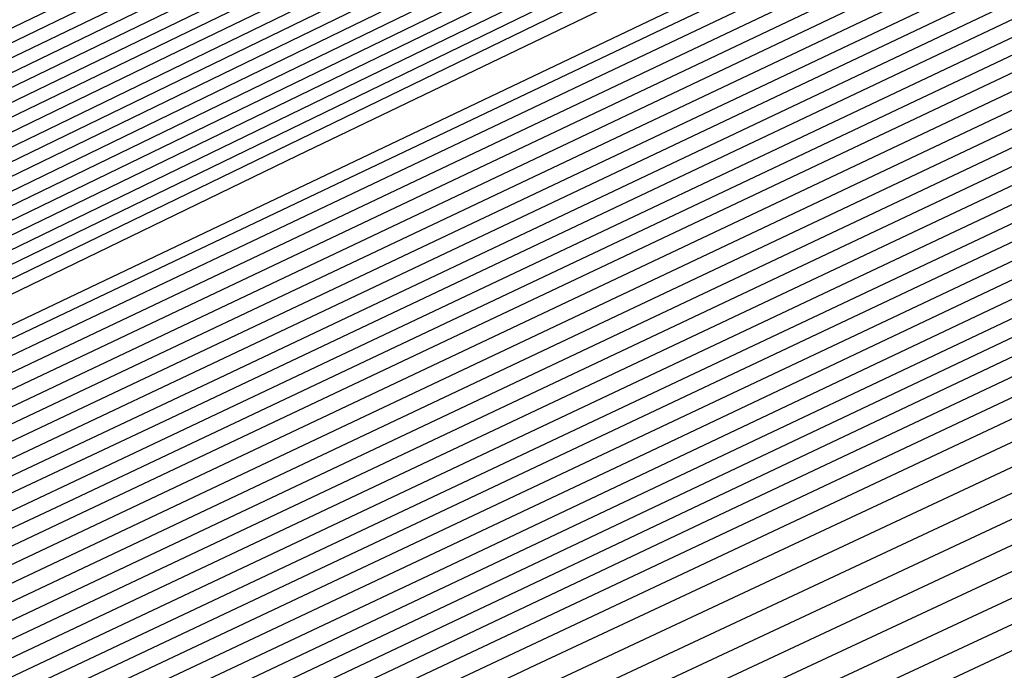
# Model space of a CAD drawing. Extents: x 3249832 to 3255657, y 13789405 to 13793316.
# Tile 377 of 656: x 3254717.086 to 3254718.228, y 13790587.377 to 13790588.132. Entities that reach past the tile are written whole.
import ezdxf

# ---------------------------------------------------------------- set-up
doc = ezdxf.new("R2010")
doc.units = 0
doc.header["$LTSCALE"] = 100
doc.header["$MEASUREMENT"] = 0
for name, color, linetype in [('GRATIO_CON', 10, 'CONTINUOUS'), ('GRATIO_ICON', 7, 'CONTINUOUS'), ('TARGETS_EAST', 7, 'CONTINUOUS')]:
    doc.layers.add(name, color=color, linetype=linetype)

# ---------------------------------------------------------------- blocks, each defined once
blk = doc.blocks.new('Gratio_032316_contours')
at = {"layer": 'GRATIO_CON', "color": 5, "linetype": 'Continuous', "flags": 128}
for points in [[(3254647.5106, 13790553.2224), (3254657.0534, 13790558.0863), (3254668.3003, 13790563.7598), (3254677.8665, 13790568.5857), (3254683.3978, 13790571.4112), (3254686.6626, 13790573.101), (3254690.46, 13790575.0244), (3254696.7522, 13790578.1426), (3254704.1549, 13790581.7852), (3254710.4471, 13790584.8739), (3254713.963, 13790586.6006), (3254715.2582, 13790587.2389), (3254715.4431, 13790587.3328), (3254715.4435, 13790587.3354), (3254715.4445, 13790587.3367), (3254715.4462, 13790587.3361), (3254715.7971, 13790587.5028), (3254718.2389, 13790588.6852), (3254724.8615, 13790591.9019), (3254736.7103, 13790597.6595), (3254750.6516, 13790604.4179), (3254762.5071, 13790610.1251), (3254769.2501, 13790613.2977), (3254772.4608, 13790614.7267)], [(3254691.7695, 13790575.6077), (3254694.96, 13790577.2233), (3254700.1205, 13790579.7806), (3254706.1918, 13790582.7681), (3254711.3523, 13790585.3012), (3254714.2359, 13790586.7174), (3254715.2981, 13790587.241), (3254715.4499, 13790587.3183), (3254715.4504, 13790587.3208), (3254715.4515, 13790587.3223), (3254715.4532, 13790587.3219), (3254715.7857, 13790587.4799), (3254718.0989, 13790588.6002), (3254724.3728, 13790591.6475), (3254735.5976, 13790597.1019), (3254748.8048, 13790603.5044), (3254760.036, 13790608.911), (3254766.439, 13790611.9238), (3254769.587, 13790613.3281), (3254772.1591, 13790614.4553)], [(3254687.2858, 13790573.2417), (3254693.7202, 13790576.4989), (3254696.8763, 13790578.1144), (3254699.46, 13790579.4221), (3254703.4888, 13790581.4187), (3254708.2287, 13790583.751), (3254712.2575, 13790585.7286), (3254714.5087, 13790586.8342), (3254715.338, 13790587.2431), (3254715.4567, 13790587.3037), (3254715.4573, 13790587.3062), (3254715.4584, 13790587.3078), (3254715.4602, 13790587.3077), (3254715.7742, 13790587.4571), (3254717.9589, 13790588.5151), (3254723.884, 13790591.393), (3254734.4849, 13790596.5443), (3254746.9579, 13790602.5908), (3254757.5648, 13790607.6969), (3254763.628, 13790610.5499), (3254766.7132, 13790611.9296), (3254769.4468, 13790613.139), (3254773.8018, 13790615.1582)], [(3254691.9954, 13790575.5697), (3254698.8813, 13790579.0427), (3254701.9832, 13790580.621), (3254703.96, 13790581.621), (3254706.8571, 13790583.0567), (3254710.2655, 13790584.7338), (3254713.1627, 13790586.1559), (3254714.7816, 13790586.951), (3254715.378, 13790587.2452), (3254715.4634, 13790587.2891), (3254715.4641, 13790587.2915), (3254715.4654, 13790587.2933), (3254715.4671, 13790587.2935), (3254715.7628, 13790587.4342), (3254717.8189, 13790588.43), (3254723.3953, 13790591.1386), (3254733.3722, 13790595.9866), (3254745.1111, 13790601.6773), (3254755.0937, 13790606.4829), (3254760.817, 13790609.176), (3254763.8393, 13790610.531), (3254766.7345, 13790611.8227), (3254771.4153, 13790614)], [(3254687.5111, 13790573.2582), (3254701.4147, 13790580.2257), (3254709.2037, 13790584.1304), (3254712.1969, 13790585.6344), (3254712.96, 13790586.0188), (3254713.5937, 13790586.3332), (3254714.3394, 13790586.7008), (3254714.9737, 13790587.0132), (3254715.3288, 13790587.1891), (3254715.4606, 13790587.2552), (3254715.4811, 13790587.2651), (3254715.7399, 13790587.3885), (3254717.5388, 13790588.2599), (3254722.4177, 13790590.6297), (3254731.1468, 13790594.8713), (3254741.4174, 13790599.8502), (3254750.1514, 13790604.0547), (3254755.1949, 13790606.4282), (3254758.0917, 13790607.7338), (3254761.31, 13790609.19), (3254766.6422, 13790611.6836), (3254773.1773, 13790614.7751)], [(3254650.9017, 13790554.6653), (3254658.8371, 13790558.7771), (3254673.0892, 13790565.9887), (3254689.8746, 13790574.4203), (3254704.1484, 13790581.5711), (3254712.1263, 13790585.5666), (3254715.0665, 13790587.04), (3254715.4881, 13790587.251), (3254715.7284, 13790587.3657), (3254717.3988, 13790588.1749), (3254721.929, 13790590.3752), (3254730.0341, 13790594.3137), (3254739.5705, 13790598.9367), (3254747.6802, 13790602.8407), (3254752.3838, 13790605.0543), (3254755.2179, 13790606.3353), (3254758.5977, 13790607.8737), (3254764.2556, 13790610.5253), (3254771.1907, 13790613.8082)], [(3254652.1037, 13790555.2502), (3254659.8925, 13790559.2859), (3254673.8812, 13790566.3638), (3254690.3563, 13790574.639), (3254704.3657, 13790581.6567), (3254712.195, 13790585.5772), (3254715.0794, 13790587.0229), (3254715.4916, 13790587.2315), (3254715.4923, 13790587.2341), (3254715.4936, 13790587.2363), (3254715.4952, 13790587.2371), (3254715.717, 13790587.343), (3254717.2588, 13790588.0898), (3254721.4402, 13790590.1208), (3254728.9214, 13790593.7561), (3254737.7237, 13790598.0232), (3254745.2091, 13790601.6266), (3254749.5728, 13790603.6804), (3254752.344, 13790604.9367), (3254755.8855, 13790606.5574), (3254761.8691, 13790609.3671), (3254769.2041, 13790612.8413), (3254776.1088, 13790616.118)], [(3254650.5295, 13790554.2765), (3254653.3056, 13790555.8352), (3254660.9478, 13790559.7949), (3254674.6731, 13790566.7396), (3254690.838, 13790574.8591), (3254704.5835, 13790581.7451), (3254712.2651, 13790585.5926), (3254715.0949, 13790587.012), (3254715.4992, 13790587.2173), (3254715.4997, 13790587.2202), (3254715.5008, 13790587.2224), (3254715.5022, 13790587.2231), (3254715.7056, 13790587.3202), (3254717.1188, 13790588.0047), (3254720.9515, 13790589.8664), (3254727.8087, 13790593.1984), (3254735.8769, 13790597.1097), (3254742.7379, 13790600.4126), (3254746.7617, 13790602.3065), (3254749.4702, 13790603.5381), (3254753.1732, 13790605.2411), (3254759.4825, 13790608.2089), (3254767.2174, 13790611.8744), (3254774.4989, 13790615.3301)], [(3254653.0399, 13790555.5064), (3254655.7096, 13790557.0052), (3254663.0585, 13790560.8129), (3254676.257, 13790567.4911), (3254691.8012, 13790575.2992), (3254705.0188, 13790581.9215), (3254712.405, 13790585.6223), (3254715.1255, 13790586.9884), (3254715.5137, 13790587.187), (3254715.5139, 13790587.1907), (3254715.5149, 13790587.1935), (3254715.5162, 13790587.1948), (3254715.6827, 13790587.2745), (3254716.8387, 13790587.8346), (3254719.9739, 13790589.3575), (3254725.5832, 13790592.0832), (3254732.1832, 13790595.2826), (3254737.7956, 13790597.9844), (3254741.1396, 13790599.5586), (3254743.7225, 13790600.741), (3254747.7487, 13790602.6085), (3254754.7095, 13790605.8925), (3254763.2441, 13790609.9406), (3254771.2789, 13790613.7544)], [(3254692.2829, 13790575.5193), (3254705.2366, 13790582.0098), (3254712.4751, 13790585.6374), (3254715.1409, 13790586.9771), (3254715.5211, 13790587.1724), (3254715.5211, 13790587.1764), (3254715.522, 13790587.1793), (3254715.5233, 13790587.1807), (3254715.6712, 13790587.2517), (3254716.6987, 13790587.7496), (3254719.4852, 13790589.103), (3254724.4705, 13790591.5255), (3254730.3363, 13790594.3691), (3254735.3245, 13790596.7704), (3254738.3286, 13790598.1847), (3254740.8487, 13790599.3424), (3254745.0364, 13790601.2922), (3254752.3229, 13790604.7343), (3254761.2575, 13790608.9736), (3254769.6689, 13790612.9665), (3254775.8378, 13790615.8811)], [(3254677.8408, 13790568.2426), (3254692.7645, 13790575.7394), (3254705.4543, 13790582.0981), (3254712.5451, 13790585.6526), (3254715.1564, 13790586.9658), (3254715.5285, 13790587.1578), (3254715.5284, 13790587.1621), (3254715.5291, 13790587.1652), (3254715.5303, 13790587.1667), (3254715.6598, 13790587.2289), (3254716.5587, 13790587.6645), (3254718.9964, 13790588.8486), (3254723.3578, 13790590.9679), (3254728.4895, 13790593.4556), (3254732.8533, 13790595.5563), (3254735.5176, 13790596.8108), (3254737.9749, 13790597.9438), (3254742.3242, 13790599.9759), (3254749.9364, 13790603.5761), (3254759.2708, 13790608.0067), (3254768.0589, 13790612.1786), (3254774.5039, 13790615.224)], [(3254678.6327, 13790568.6184), (3254693.2462, 13790575.9595), (3254705.672, 13790582.1864), (3254712.6152, 13790585.6677), (3254715.1718, 13790586.9544), (3254715.5359, 13790587.1432), (3254715.5356, 13790587.1479), (3254715.5363, 13790587.151), (3254715.5373, 13790587.1526), (3254715.6484, 13790587.2061), (3254716.4187, 13790587.5794), (3254718.5077, 13790588.5941), (3254722.2451, 13790590.4102), (3254726.6426, 13790592.542), (3254730.3822, 13790594.3422), (3254732.7065, 13790595.4369), (3254735.101, 13790596.5452), (3254739.6119, 13790598.6596), (3254747.5498, 13790602.4179), (3254757.2842, 13790607.0398), (3254766.4489, 13790611.3907), (3254773.17, 13790614.5669)], [(3254680.2165, 13790569.3699), (3254694.2095, 13790576.3997), (3254706.1075, 13790582.363), (3254712.7553, 13790585.698), (3254715.2027, 13790586.9318), (3254715.5507, 13790587.114), (3254715.5501, 13790587.1193), (3254715.5505, 13790587.1228), (3254715.5514, 13790587.1245), (3254715.6255, 13790587.1605), (3254716.1386, 13790587.4093), (3254717.5302, 13790588.0852), (3254720.0197, 13790589.295), (3254722.9489, 13790590.715), (3254725.4399, 13790591.9141), (3254727.0844, 13790592.6891), (3254729.3534, 13790593.7481), (3254734.1874, 13790596.027), (3254742.7767, 13790600.1014), (3254753.3109, 13790605.106), (3254763.2289, 13790609.8149), (3254770.5022, 13790613.2526), (3254775.2309, 13790615.445)], [(3254681.0084, 13790569.7457), (3254694.6911, 13790576.6198), (3254706.3252, 13790582.4514), (3254712.8253, 13790585.7131), (3254715.2181, 13790586.9205), (3254715.5581, 13790587.0994), (3254715.5573, 13790587.105), (3254715.5577, 13790587.1086), (3254715.5585, 13790587.1105), (3254715.614, 13790587.1377), (3254715.9986, 13790587.3243), (3254717.0414, 13790587.8308), (3254718.907, 13790588.7373), (3254721.1021, 13790589.8014), (3254722.9687, 13790590.7), (3254724.2734, 13790591.3152), (3254726.4795, 13790592.3495), (3254731.4751, 13790594.7106), (3254740.3902, 13790598.9432), (3254751.3242, 13790604.1391), (3254761.6189, 13790609.027), (3254769.1683, 13790612.5955), (3254774.0756, 13790614.8726)], [(3254681.8003, 13790570.1215), (3254695.1728, 13790576.8399), (3254706.5429, 13790582.5397), (3254712.8954, 13790585.7283), (3254715.2336, 13790586.9092), (3254715.5655, 13790587.0848), (3254715.5646, 13790587.0908), (3254715.5648, 13790587.0945), (3254715.5655, 13790587.0964), (3254715.6026, 13790587.1149), (3254715.8586, 13790587.2392), (3254716.5526, 13790587.5763), (3254717.7943, 13790588.1797), (3254719.2552, 13790588.8879), (3254720.4976, 13790589.486), (3254721.4623, 13790589.9413), (3254723.6057, 13790590.9509), (3254728.7628, 13790593.3943), (3254738.0036, 13790597.785), (3254749.3376, 13790603.1722), (3254760.0089, 13790608.2391), (3254767.8344, 13790611.9384), (3254772.9202, 13790614.3002)], [(3254682.5923, 13790570.4972), (3254695.6546, 13790577.0593), (3254706.7614, 13790582.6258), (3254712.967, 13790585.7384), (3254715.2513, 13790586.8898), (3254715.5753, 13790587.0598), (3254715.5732, 13790587.0655), (3254715.5718, 13790587.0702), (3254715.5712, 13790587.0742), (3254715.5713, 13790587.0777), (3254715.5719, 13790587.0805), (3254715.5725, 13790587.0824), (3254715.5912, 13790587.0921), (3254715.7186, 13790587.1542), (3254716.0639, 13790587.3219), (3254716.6816, 13790587.6221), (3254717.4084, 13790587.9744), (3254718.0264, 13790588.2719), (3254718.6513, 13790588.5674), (3254720.7319, 13790589.5523), (3254726.0506, 13790592.078), (3254735.6171, 13790596.6268), (3254747.3509, 13790602.2053)], [(3254684.1761, 13790571.2487), (3254696.618, 13790577.4994), (3254707.1969, 13790582.802), (3254713.1074, 13790585.7679), (3254715.2826, 13790586.8659), (3254715.5906, 13790587.0293), (3254715.5881, 13790587.0358), (3254715.5865, 13790587.0411), (3254715.5857, 13790587.0455), (3254715.5857, 13790587.0491), (3254715.5862, 13790587.0517), (3254715.5868, 13790587.0533), (3254715.8668, 13790587.1867), (3254717.823, 13790588.1171), (3254723.1317, 13790590.6428), (3254732.719, 13790595.2041), (3254744.5101, 13790600.8106), (3254755.6802, 13790606.114), (3254763.9812, 13790610.0377), (3254769.4727, 13790612.5918), (3254772.7913, 13790614.058)], [(3254684.968, 13790571.6245), (3254697.0997, 13790577.7194), (3254707.4147, 13790582.8902), (3254713.1775, 13790585.7827), (3254715.2982, 13790586.854), (3254715.5983, 13790587.014), (3254715.5956, 13790587.0209), (3254715.5938, 13790587.0266), (3254715.5929, 13790587.0311), (3254715.5928, 13790587.0347), (3254715.5933, 13790587.0371), (3254715.5941, 13790587.0382), (3254715.8655, 13790587.1668), (3254717.7598, 13790588.067), (3254722.9002, 13790590.5119), (3254732.1888, 13790594.9308), (3254743.6448, 13790600.3775), (3254754.5666, 13790605.5623), (3254762.7944, 13790609.4506), (3254768.3357, 13790612.0281), (3254771.74, 13790613.536)], [(3254685.7599, 13790572.0002), (3254697.5813, 13790577.9395), (3254707.6325, 13790582.9783), (3254713.2477, 13790585.7974), (3254715.3139, 13790586.8421), (3254715.6059, 13790586.9987), (3254715.6031, 13790587.0061), (3254715.6012, 13790587.0121), (3254715.6002, 13790587.0168), (3254715.6, 13790587.0202), (3254715.6005, 13790587.0224), (3254715.6014, 13790587.0231), (3254715.8641, 13790587.1469), (3254717.6967, 13790588.0169), (3254722.6687, 13790590.3811), (3254731.6586, 13790594.6574), (3254742.7795, 13790599.9444), (3254753.4529, 13790605.0106), (3254761.6075, 13790608.8634), (3254767.1987, 13790611.4645), (3254770.6888, 13790613.014), (3254772.5688, 13790613.737)], [(3254686.5518, 13790572.376), (3254698.063, 13790578.1595), (3254707.8503, 13790583.0665), (3254713.3179, 13790585.8122), (3254715.3295, 13790586.8301), (3254715.6136, 13790586.9834), (3254715.6106, 13790586.9912), (3254715.6085, 13790586.9975), (3254715.6074, 13790587.0024), (3254715.6072, 13790587.0058), (3254715.6076, 13790587.0078), (3254715.6086, 13790587.008), (3254715.8627, 13790587.127), (3254717.6335, 13790587.9669), (3254722.4373, 13790590.2503), (3254731.1285, 13790594.3841), (3254741.9141, 13790599.5112), (3254752.3392, 13790604.4589), (3254760.4207, 13790608.2763), (3254766.0618, 13790610.9008), (3254769.6376, 13790612.4919), (3254771.5699, 13790613.2422)], [(3254688.1357, 13790573.1275), (3254699.0263, 13790578.5996), (3254708.2858, 13790583.2427), (3254713.4583, 13790585.8417), (3254715.3608, 13790586.8063), (3254715.6289, 13790586.9528), (3254715.6255, 13790586.9616), (3254715.6232, 13790586.9685), (3254715.6219, 13790586.9736), (3254715.6215, 13790586.977), (3254715.6219, 13790586.9785), (3254715.6231, 13790586.9779), (3254715.86, 13790587.0872), (3254717.5072, 13790587.8667), (3254721.9744, 13790589.9887), (3254730.0682, 13790593.8374), (3254740.1834, 13790598.645), (3254750.1119, 13790603.3555)], [(3254688.9276, 13790573.5033), (3254699.508, 13790578.8196), (3254708.5036, 13790583.3309), (3254713.5284, 13790585.8564), (3254715.3764, 13790586.7943), (3254715.6366, 13790586.9375), (3254715.633, 13790586.9467), (3254715.6306, 13790586.954), (3254715.6292, 13790586.9593), (3254715.6287, 13790586.9626), (3254715.6291, 13790586.9638), (3254715.6304, 13790586.9628), (3254715.8586, 13790587.0673), (3254717.444, 13790587.8166), (3254721.7429, 13790589.8578), (3254729.538, 13790593.5641), (3254739.3181, 13790598.2119), (3254748.9983, 13790602.8038)], [(3254689.7195, 13790573.8791), (3254699.9897, 13790579.0397), (3254708.7214, 13790583.419), (3254713.5986, 13790585.8712), (3254715.392, 13790586.7824), (3254715.6442, 13790586.9223), (3254715.6405, 13790586.9319), (3254715.638, 13790586.9394), (3254715.6364, 13790586.9449), (3254715.6358, 13790586.9482), (3254715.6363, 13790586.9492), (3254715.6377, 13790586.9477), (3254715.8573, 13790587.0474), (3254717.3809, 13790587.7665), (3254721.5114, 13790589.727), (3254729.0078, 13790593.2907), (3254738.4527, 13790597.7787), (3254747.8846, 13790602.2521)], [(3254690.5114, 13790574.2548), (3254700.4713, 13790579.2597), (3254708.9392, 13790583.5072), (3254713.6688, 13790585.8859), (3254715.4077, 13790586.7705), (3254715.6519, 13790586.907), (3254715.648, 13790586.917), (3254715.6453, 13790586.9249), (3254715.6437, 13790586.9305), (3254715.643, 13790586.9338), (3254715.6434, 13790586.9345), (3254715.6449, 13790586.9327), (3254715.8559, 13790587.0275), (3254717.3177, 13790587.7164), (3254721.28, 13790589.5962), (3254728.4777, 13790593.0174), (3254737.5874, 13790597.3456), (3254746.7709, 13790601.7004)], [(3254692.0952, 13790575.0064), (3254701.4347, 13790579.6998), (3254709.3748, 13790583.6834), (3254713.8091, 13790585.9154), (3254715.439, 13790586.7467), (3254715.6673, 13790586.8766), (3254715.6632, 13790586.8877), (3254715.661, 13790586.8953), (3254715.6608, 13790586.8982), (3254715.8536, 13790586.9865), (3254717.1914, 13790587.6161), (3254720.817, 13790589.3346), (3254727.4174, 13790592.4707), (3254735.8567, 13790596.4794), (3254744.5436, 13790600.597), (3254752.1128, 13790604.1664)], [(3254685.2199, 13790571.5024), (3254692.8871, 13790575.3821), (3254701.9163, 13790579.9198), (3254709.5925, 13790583.7716), (3254713.8793, 13790585.9301), (3254715.4546, 13790586.7347), (3254715.6749, 13790586.8612), (3254715.6706, 13790586.8725), (3254715.6682, 13790586.8802), (3254715.6682, 13790586.8829), (3254715.8522, 13790586.9665), (3254717.1283, 13790587.566), (3254720.5856, 13790589.2037), (3254726.8872, 13790592.1973), (3254734.9913, 13790596.0463), (3254743.4299, 13790600.0453), (3254750.9259, 13790603.5792)], [(3254686.2753, 13790572.0114), (3254693.679, 13790575.7579), (3254702.398, 13790580.1398), (3254709.8103, 13790583.8597), (3254713.9495, 13790585.9449), (3254715.4703, 13790586.7228), (3254715.6826, 13790586.8457), (3254715.6781, 13790586.8572), (3254715.6757, 13790586.8649), (3254715.6756, 13790586.8673), (3254715.851, 13790586.9463), (3254717.0652, 13790587.5158), (3254720.3542, 13790589.0728), (3254726.3571, 13790591.924), (3254734.126, 13790595.6131), (3254742.3163, 13790599.4936), (3254749.7391, 13790602.9921)], [(3254687.3306, 13790572.5204), (3254694.471, 13790576.1337), (3254702.8797, 13790580.3599), (3254710.0281, 13790583.9478), (3254714.0197, 13790585.9596), (3254715.486, 13790586.7106), (3254715.6904, 13790586.8298), (3254715.6861, 13790586.841), (3254715.6838, 13790586.8481), (3254715.6839, 13790586.8501), (3254715.8505, 13790586.9246), (3254717.0026, 13790587.4646), (3254720.1229, 13790588.9415), (3254725.827, 13790591.6505), (3254733.2607, 13790595.18), (3254741.2026, 13790598.9419), (3254748.5522, 13790602.4049)], [(3254689.4412, 13790573.5385), (3254696.0548, 13790576.8852), (3254703.843, 13790580.8), (3254710.4637, 13790584.1241), (3254714.1601, 13790585.9891), (3254715.5173, 13790586.6864), (3254715.7061, 13790586.798), (3254715.7019, 13790586.8086), (3254715.7, 13790586.8146), (3254715.7004, 13790586.8156), (3254715.8494, 13790586.8813), (3254716.8773, 13790587.3622), (3254719.6605, 13790588.6789), (3254724.7668, 13790591.1035), (3254731.53, 13790594.3137), (3254738.9753, 13790597.8385), (3254746.1785, 13790601.2307)], [(3254690.4965, 13790574.0475), (3254696.8467, 13790577.2609), (3254704.3247, 13790581.02), (3254710.6814, 13790584.2123), (3254714.2303, 13790586.0038), (3254715.533, 13790586.6743), (3254715.714, 13790586.7821), (3254715.7099, 13790586.7923), (3254715.7081, 13790586.7978), (3254715.7087, 13790586.7983), (3254715.8489, 13790586.8596), (3254716.8147, 13790587.311), (3254719.4293, 13790588.5476), (3254724.2367, 13790590.83), (3254730.6646, 13790593.8806), (3254737.8616, 13790597.2868), (3254744.9917, 13790600.6435)], [(3254691.5518, 13790574.5565), (3254697.6386, 13790577.6367), (3254704.8063, 13790581.24), (3254710.8992, 13790584.3004), (3254714.3004, 13790586.0185), (3254715.5487, 13790586.6622), (3254715.7218, 13790586.7662), (3254715.7178, 13790586.7761), (3254715.7162, 13790586.781), (3254715.7169, 13790586.7811), (3254715.8483, 13790586.838), (3254716.752, 13790587.2598), (3254719.198, 13790588.4163), (3254723.7066, 13790590.5565), (3254729.7993, 13790593.4474), (3254736.7479, 13790596.7351), (3254743.8048, 13790600.0564), (3254750.1441, 13790603.0095)], [(3254692.6071, 13790575.0655), (3254698.4305, 13790578.0125), (3254705.288, 13790581.4601), (3254711.117, 13790584.3885), (3254714.3706, 13790586.0332), (3254715.5644, 13790586.6501), (3254715.7297, 13790586.7503), (3254715.7257, 13790586.7599), (3254715.7243, 13790586.7643), (3254715.7252, 13790586.7639), (3254715.8478, 13790586.8163), (3254716.6894, 13790587.2086), (3254718.9668, 13790588.2849), (3254723.1765, 13790590.283), (3254728.934, 13790593.0143), (3254735.6343, 13790596.1835), (3254742.618, 13790599.4693), (3254749.0072, 13790602.4459)], [(3254691.7685, 13790574.5555), (3254694.7177, 13790576.0836), (3254700.0143, 13790578.764), (3254706.2512, 13790581.9005), (3254711.5522, 13790584.5659), (3254714.5103, 13790586.065), (3254715.5954, 13790586.6284), (3254715.7466, 13790586.7184), (3254715.8482, 13790586.7698), (3254716.5643, 13790587.1058), (3254718.5044, 13790588.0223), (3254722.1163, 13790589.7361), (3254727.2033, 13790592.148), (3254733.407, 13790595.0801), (3254740.2443, 13790598.295), (3254746.7332, 13790601.3185)], [(3254691.9524, 13790574.5689), (3254692.9705, 13790575.1405), (3254695.773, 13790576.5926), (3254700.8063, 13790579.1398), (3254706.7329, 13790582.1204), (3254711.7701, 13790584.6536), (3254714.5808, 13790586.0787), (3254715.6116, 13790586.6148), (3254715.755, 13790586.7009), (3254715.8477, 13790586.748), (3254716.5017, 13790587.0546), (3254718.2731, 13790587.891), (3254721.5863, 13790589.4626), (3254726.338, 13790591.7148), (3254732.2933, 13790594.5284), (3254739.0575, 13790597.7078), (3254745.5962, 13790600.7549)], [(3254692.5832, 13790574.7153), (3254693.0422, 13790574.9924), (3254693.0886, 13790575.0656), (3254693.2076, 13790575.1838), (3254694.1724, 13790575.7255), (3254696.8283, 13790577.1016), (3254701.5982, 13790579.5155), (3254707.2147, 13790582.3403), (3254711.9881, 13790584.7413), (3254714.6513, 13790586.0925), (3254715.6277, 13790586.6012), (3254715.7634, 13790586.6833), (3254715.8472, 13790586.7262), (3254716.4391, 13790587.0034), (3254718.0419, 13790587.7597), (3254721.0562, 13790589.1891), (3254725.4726, 13790591.2817), (3254731.1796, 13790593.9767), (3254737.8706, 13790597.1207), (3254744.4593, 13790600.1912), (3254749.6643, 13790602.5732)], [(3254692.5223, 13790574.6256), (3254693.8324, 13790575.3348), (3254694.3015, 13790575.6152), (3254694.3504, 13790575.6871), (3254694.4629, 13790575.7987), (3254695.3744, 13790576.3105), (3254697.8837, 13790577.6106), (3254702.3901, 13790579.8913), (3254707.6964, 13790582.5602), (3254712.2061, 13790584.8288), (3254714.7221, 13790586.1058), (3254715.6444, 13790586.587), (3254715.7723, 13790586.665), (3254715.8471, 13790586.7039), (3254716.3767, 13790586.9518), (3254717.8108, 13790587.6282), (3254720.5261, 13790588.9155), (3254724.6073, 13790590.8486), (3254730.066, 13790593.425), (3254736.6838, 13790596.5336), (3254743.3223, 13790599.6276), (3254748.6131, 13790602.0511)], [(3254692.5199, 13790574.5458), (3254694.97, 13790575.8408), (3254696.3308, 13790576.574), (3254696.8201, 13790576.8609), (3254696.8741, 13790576.93), (3254696.9733, 13790577.0286), (3254697.7783, 13790577.4805), (3254699.9943, 13790578.6287), (3254703.9739, 13790580.6428), (3254708.66, 13790582.9997), (3254712.6425, 13790585.0035), (3254714.8643, 13790586.1316), (3254715.6786, 13790586.5571), (3254715.7913, 13790586.6268), (3254715.848, 13790586.6577), (3254716.2527, 13790586.8476), (3254717.3489, 13790587.3648), (3254719.4661, 13790588.3683), (3254722.8766, 13790589.9822), (3254727.8386, 13790592.3216), (3254734.3101, 13790595.3593), (3254741.0483, 13790598.5002), (3254746.5107, 13790601.007)], [(3254690.7614, 13790573.5823), (3254693.6995, 13790575.131), (3254696.1939, 13790576.4485), (3254697.5799, 13790577.1935), (3254698.0794, 13790577.4837), (3254698.1359, 13790577.5514), (3254698.2286, 13790577.6435), (3254698.9803, 13790578.0655), (3254701.0496, 13790579.1377), (3254704.7659, 13790581.0185), (3254709.1418, 13790583.2195), (3254712.8607, 13790585.0908), (3254714.9354, 13790586.1445), (3254715.6957, 13790586.5422), (3254715.8008, 13790586.6077), (3254715.8484, 13790586.6346), (3254716.1906, 13790586.7956), (3254717.1179, 13790587.2331), (3254718.9361, 13790588.0947), (3254722.0113, 13790589.5491), (3254726.725, 13790591.7699), (3254733.1232, 13790594.7722), (3254739.9114, 13790597.9366), (3254745.4594, 13790600.485)], [(3254691.8891, 13790574.1408), (3254694.879, 13790575.7162), (3254697.4178, 13790577.0561), (3254698.8291, 13790577.8131), (3254699.3387, 13790578.1066), (3254699.3977, 13790578.1728), (3254699.4838, 13790578.2584), (3254700.1822, 13790578.6505), (3254702.1049, 13790579.6467), (3254705.5578, 13790581.3942), (3254709.6236, 13790583.4393), (3254713.0789, 13790585.1781), (3254715.0065, 13790586.1574), (3254715.7128, 13790586.5273), (3254715.8103, 13790586.5886), (3254715.8489, 13790586.6115), (3254716.1286, 13790586.7435), (3254716.887, 13790587.1013), (3254718.4061, 13790587.8211), (3254721.146, 13790589.1159), (3254725.6113, 13790591.2182), (3254731.9364, 13790594.185)], [(3254700.739, 13790578.8733), (3254701.3842, 13790579.2355), (3254703.1602, 13790580.1557), (3254706.3497, 13790581.7699), (3254710.1054, 13790583.6589), (3254713.2973, 13790585.2645), (3254715.0779, 13790586.1684), (3254715.7302, 13790586.5099), (3254715.8195, 13790586.5677), (3254715.8167, 13790586.5744), (3254715.8158, 13790586.5773), (3254715.8161, 13790586.5776), (3254715.8482, 13790586.5908), (3254716.0664, 13790586.6917), (3254716.656, 13790586.9696), (3254717.8761, 13790587.5475), (3254720.2806, 13790588.6828), (3254724.4976, 13790590.6665), (3254730.7495, 13790593.5979)], [(3254701.0893, 13790578.8791), (3254702.5767, 13790579.6718), (3254703.1167, 13790579.9751), (3254703.1831, 13790580.0372), (3254703.2495, 13790580.1032), (3254703.7881, 13790580.4056), (3254705.2708, 13790581.1738), (3254707.9336, 13790582.5214), (3254711.069, 13790584.0984), (3254713.7337, 13790585.4389), (3254715.2203, 13790586.1935), (3254715.7648, 13790586.4786), (3254715.8393, 13790586.5272), (3254715.8369, 13790586.5335), (3254715.8358, 13790586.5368), (3254715.8357, 13790586.538), (3254715.8493, 13790586.5443), (3254715.9424, 13790586.5876), (3254716.1941, 13790586.7062), (3254716.816, 13790587.0003), (3254718.55, 13790587.8165), (3254722.2703, 13790589.5631), (3254728.3759, 13790592.4236)], [(3254699.5972, 13790578.0569), (3254702.3132, 13790579.4867), (3254703.8259, 13790580.2913), (3254704.376, 13790580.5979), (3254704.4449, 13790580.6586), (3254704.5048, 13790580.7181), (3254704.9901, 13790580.9906), (3254706.3261, 13790581.6828), (3254708.7255, 13790582.8971), (3254711.5508, 13790584.3181), (3254713.952, 13790585.526), (3254715.2915, 13790586.206), (3254715.7822, 13790586.463), (3254715.8492, 13790586.507), (3254715.8469, 13790586.513), (3254715.8458, 13790586.5165), (3254715.8455, 13790586.5183), (3254715.8498, 13790586.521), (3254715.8804, 13790586.5355), (3254715.9632, 13790586.5745), (3254716.286, 13790586.7267), (3254717.6847, 13790587.3833), (3254721.1566, 13790589.0114), (3254727.189, 13790591.8365)], [(3254700.7768, 13790578.6421), (3254703.5371, 13790580.0944), (3254705.0751, 13790580.9109), (3254705.6353, 13790581.2207), (3254705.7067, 13790581.2801), (3254705.76, 13790581.333), (3254706.1921, 13790581.5756), (3254707.3814, 13790582.1918), (3254709.5175, 13790583.2728), (3254712.0326, 13790584.5379), (3254714.1702, 13790585.6132), (3254715.3627, 13790586.2185), (3254715.7995, 13790586.4474), (3254715.8591, 13790586.4866), (3254715.8571, 13790586.4921), (3254715.8561, 13790586.4954), (3254715.8558, 13790586.4971), (3254716.0291, 13790586.5789), (3254717.2419, 13790587.147), (3254720.5334, 13790588.689), (3254726.4243, 13790591.447), (3254733.3619, 13790594.6822)], [(3254698.6556, 13790577.4919), (3254701.9564, 13790579.2273), (3254704.7609, 13790580.702), (3254706.3242, 13790581.5304), (3254706.8946, 13790581.8436), (3254706.9685, 13790581.9015), (3254707.0152, 13790581.9479), (3254707.394, 13790582.1606), (3254708.4368, 13790582.7009), (3254710.3094, 13790583.6486), (3254712.5144, 13790584.7576), (3254714.3884, 13790585.7003), (3254715.4339, 13790586.231), (3254715.8168, 13790586.4317), (3254715.8691, 13790586.4661), (3254715.8673, 13790586.4709), (3254715.8666, 13790586.4736), (3254715.8666, 13790586.4746), (3254716.0343, 13790586.5527), (3254717.205, 13790587.0999), (3254720.3813, 13790588.5869), (3254726.0653, 13790591.2475), (3254732.7589, 13790594.3687)], [(3254700.911, 13790578.6089), (3254704.3155, 13790580.3977), (3254707.2087, 13790581.9173), (3254708.8226, 13790582.7696), (3254709.4132, 13790583.0892), (3254709.4922, 13790583.1444), (3254709.5257, 13790583.1778), (3254709.798, 13790583.3306), (3254710.5474, 13790583.7189), (3254711.8932, 13790584.4001), (3254713.478, 13790585.1973), (3254714.8247, 13790585.8755), (3254715.5759, 13790586.2579), (3254715.8513, 13790586.4026), (3254715.8897, 13790586.4263), (3254716.0452, 13790586.4993), (3254717.1314, 13790587.0056), (3254720.077, 13790588.3828), (3254725.3472, 13790590.8485), (3254731.553, 13790593.7418)], [(3254699.1029, 13790577.6187), (3254702.0388, 13790579.1675), (3254705.495, 13790580.9829), (3254708.4325, 13790582.525), (3254710.0718, 13790583.3891), (3254710.6725, 13790583.7121), (3254710.754, 13790583.7659), (3254710.781, 13790583.7927), (3254710.9999, 13790583.9156), (3254711.6027, 13790584.2279), (3254712.6852, 13790584.7758), (3254713.9598, 13790585.417), (3254715.0429, 13790585.9625), (3254715.6472, 13790586.27), (3254715.8688, 13790586.3861), (3254715.9002, 13790586.4045), (3254716.0503, 13790586.4733), (3254717.0945, 13790586.9586), (3254719.9249, 13790588.2807), (3254724.9882, 13790590.649), (3254730.95, 13790593.4284)], [(3254700.1865, 13790578.1548), (3254703.1665, 13790579.726), (3254706.6746, 13790581.568), (3254709.6564, 13790583.1326), (3254711.321, 13790584.0087), (3254711.9318, 13790584.3349), (3254712.0158, 13790584.3873), (3254712.0362, 13790584.4076), (3254712.2019, 13790584.5006), (3254712.658, 13790584.7369), (3254713.4771, 13790585.1515), (3254714.4416, 13790585.6367), (3254715.2612, 13790586.0495), (3254715.7184, 13790586.2822), (3254715.8859, 13790586.3706), (3254715.9089, 13790586.3857), (3254715.9087, 13790586.3872), (3254715.9095, 13790586.3868), (3254715.9111, 13790586.3845), (3254716.0564, 13790586.4474), (3254717.0585, 13790586.9111), (3254719.7731, 13790588.1784), (3254724.6292, 13790590.4494), (3254730.3471, 13790593.1149)], [(3254701.2702, 13790578.6908), (3254704.2942, 13790580.2845), (3254707.8541, 13790582.1532), (3254710.8802, 13790583.7402), (3254712.5702, 13790584.6282), (3254713.1911, 13790584.9578), (3254713.2776, 13790585.0087), (3254713.2914, 13790585.0225), (3254713.4039, 13790585.0856), (3254713.7133, 13790585.246), (3254714.269, 13790585.5272), (3254714.9234, 13790585.8564), (3254715.4795, 13790586.1365), (3254715.7897, 13790586.2944), (3254715.9033, 13790586.3543), (3254715.9191, 13790586.3645), (3254715.9192, 13790586.3653), (3254715.9202, 13790586.3644), (3254715.9222, 13790586.3617), (3254716.0619, 13790586.421), (3254717.0218, 13790586.864), (3254719.6211, 13790588.0763), (3254724.2702, 13790590.2499), (3254729.7441, 13790592.8014)]]:
    blk.add_lwpolyline(points, dxfattribs=at)
at = {"layer": 'GRATIO_ICON', "color": 7, "linetype": 'Continuous', "flags": 128}
for points in [[(3254683.6689, 13790571.3585), (3254696.7051, 13790577.8977), (3254704.0425, 13790581.5866), (3254707.09, 13790583.1278), (3254708.46, 13790583.82), (3254710.2254, 13790584.695), (3254712.3024, 13790585.7173), (3254714.0678, 13790586.5839), (3254715.0544, 13790587.0684), (3254715.4179, 13790587.2476), (3254715.4702, 13790587.2747), (3254715.471, 13790587.2769), (3254715.4723, 13790587.2788), (3254715.4741, 13790587.2793), (3254715.7513, 13790587.4114), (3254717.6788, 13790588.345), (3254722.9065, 13790590.8841), (3254732.2595, 13790595.429), (3254743.2642, 13790600.7638), (3254752.6225, 13790605.2688)], [(3254651.7847, 13790554.8915), (3254654.5076, 13790556.4202), (3254662.0031, 13790560.3039), (3254675.4651, 13790567.1153), (3254691.3196, 13790575.0792), (3254704.8011, 13790581.8331), (3254712.335, 13790585.6071), (3254715.1101, 13790586.9997), (3254715.5062, 13790587.2016), (3254715.5066, 13790587.205), (3254715.5077, 13790587.2076), (3254715.5092, 13790587.2088), (3254715.6941, 13790587.2973), (3254716.9787, 13790587.9197), (3254720.4627, 13790589.6119), (3254726.696, 13790592.6408), (3254734.03, 13790596.1961), (3254740.2668, 13790599.1985), (3254743.9507, 13790600.9325), (3254746.5964, 13790602.1395), (3254750.4609, 13790603.9248), (3254757.096, 13790607.0507), (3254765.2308, 13790610.9075), (3254772.8889, 13790614.5422)], [(3254679.4246, 13790568.9942), (3254693.7278, 13790576.1796), (3254705.8897, 13790582.2747), (3254712.6852, 13790585.6828), (3254715.1872, 13790586.9431), (3254715.5433, 13790587.1286), (3254715.5429, 13790587.1336), (3254715.5434, 13790587.1369), (3254715.5444, 13790587.1386), (3254715.6369, 13790587.1833), (3254716.2787, 13790587.4944), (3254718.0189, 13790588.3397), (3254721.1324, 13790589.8526), (3254724.7958, 13790591.6285), (3254727.911, 13790593.1282), (3254729.8955, 13790594.063), (3254732.2272, 13790595.1466), (3254736.8996, 13790597.3433), (3254745.1633, 13790601.2597), (3254755.2975, 13790606.0729), (3254764.8389, 13790610.6028), (3254771.8361, 13790613.9098)], [(3254683.3842, 13790570.8729), (3254696.1363, 13790577.2794), (3254706.9791, 13790582.7139), (3254713.0372, 13790585.7532), (3254715.2669, 13790586.8778), (3254715.5829, 13790587.0446), (3254715.5806, 13790587.0506), (3254715.5791, 13790587.0557), (3254715.5784, 13790587.0599), (3254715.8668, 13790587.2007), (3254717.8851, 13790588.1638), (3254723.3626, 13790590.7721), (3254733.249, 13790595.477), (3254745.3755, 13790601.2437), (3254756.7939, 13790606.6657), (3254765.1681, 13790610.6249), (3254770.6097, 13790613.1555), (3254773.8425, 13790614.5801)], [(3254687.3437, 13790572.7518), (3254698.5447, 13790578.3795), (3254708.0681, 13790583.1546), (3254713.3881, 13790585.8269), (3254715.3451, 13790586.8182), (3254715.6212, 13790586.9681), (3254715.6181, 13790586.9764), (3254715.6159, 13790586.983), (3254715.6147, 13790586.988), (3254715.6143, 13790586.9914), (3254715.6148, 13790586.9931), (3254715.6159, 13790586.993), (3254715.8614, 13790587.1071), (3254717.5703, 13790587.9168), (3254722.2058, 13790590.1195), (3254730.5983, 13790594.1107), (3254741.0488, 13790599.0781), (3254751.2256, 13790603.9072), (3254759.2338, 13790607.6892), (3254764.9248, 13790610.3372), (3254768.5864, 13790611.9699), (3254770.5711, 13790612.7474), (3254771.4904, 13790612.9949)], [(3254691.3033, 13790574.6306), (3254700.953, 13790579.4797), (3254709.157, 13790583.5953), (3254713.739, 13790585.9006), (3254715.4233, 13790586.7586), (3254715.6595, 13790586.8917), (3254715.6555, 13790586.9022), (3254715.6527, 13790586.9104), (3254715.6509, 13790586.9161), (3254715.6502, 13790586.9194), (3254715.6506, 13790586.9199), (3254715.6522, 13790586.9176), (3254715.8545, 13790587.0076), (3254717.2545, 13790587.6664), (3254721.0485, 13790589.4654), (3254727.9475, 13790592.744), (3254736.722, 13790596.9125), (3254745.6573, 13790601.1487)], [(3254688.3859, 13790573.0294), (3254695.2629, 13790576.5094), (3254703.3613, 13790580.5799), (3254710.2459, 13790584.036), (3254714.0899, 13790585.9743), (3254715.5017, 13790586.6985), (3254715.6983, 13790586.8139), (3254715.694, 13790586.8248), (3254715.6919, 13790586.8313), (3254715.6921, 13790586.8328), (3254715.8499, 13790586.903), (3254716.9399, 13790587.4134), (3254719.8917, 13790588.8102), (3254725.2969, 13790591.377), (3254732.3953, 13790594.7468), (3254740.0889, 13790598.3902), (3254747.3654, 13790601.8178)], [(3254690.5665, 13790573.9705), (3254693.6624, 13790575.5746), (3254699.2224, 13790578.3883), (3254705.7695, 13790581.6806), (3254711.3343, 13790584.4782), (3254714.4398, 13790586.0512), (3254715.5792, 13790586.642), (3254715.7382, 13790586.736), (3254715.8487, 13790586.7915), (3254716.6269, 13790587.157), (3254718.7356, 13790588.1536), (3254722.6464, 13790590.0095), (3254728.0686, 13790592.5811), (3254734.5206, 13790595.6318), (3254741.4312, 13790598.8821), (3254747.8702, 13790601.8822)], [(3254691.3403, 13790573.9607), (3254693.7462, 13790575.2332), (3254695.0816, 13790575.9544), (3254695.5608, 13790576.2381), (3254695.6123, 13790576.3085), (3254695.7181, 13790576.4136), (3254696.5764, 13790576.8955), (3254698.939, 13790578.1197), (3254703.182, 13790580.267), (3254708.1782, 13790582.7799), (3254712.4243, 13790584.9162), (3254714.7932, 13790586.1187), (3254715.6615, 13790586.5721), (3254715.7818, 13790586.6459), (3254715.8476, 13790586.6808), (3254716.3147, 13790586.8997), (3254717.5799, 13790587.4965), (3254719.9961, 13790588.6419), (3254723.742, 13790590.4154), (3254728.9523, 13790592.8733), (3254735.4969, 13790595.9464), (3254742.1853, 13790599.0639), (3254747.5619, 13790601.5291)], [(3254701.3275, 13790579.0522), (3254701.8574, 13790579.3522), (3254701.9213, 13790579.4157), (3254701.9943, 13790579.4882), (3254702.5862, 13790579.8206), (3254704.2155, 13790580.6648), (3254707.1417, 13790582.1457), (3254710.5872, 13790583.8786), (3254713.5155, 13790585.3517), (3254715.1491, 13790586.181), (3254715.7475, 13790586.4943), (3254715.8294, 13790586.5475), (3254715.8268, 13790586.5539), (3254715.8258, 13790586.5571), (3254715.8259, 13790586.5578), (3254715.8488, 13790586.5675), (3254716.0044, 13790586.6397), (3254716.4251, 13790586.8379), (3254717.3461, 13790587.2739), (3254719.4153, 13790588.2496), (3254723.384, 13790590.1148), (3254729.5627, 13790593.0108)], [(3254699.7833, 13790578.0504), (3254703.1359, 13790579.8125), (3254705.9848, 13790581.3097), (3254707.5734, 13790582.15), (3254708.1539, 13790582.4664), (3254708.2303, 13790582.523), (3254708.2705, 13790582.5628), (3254708.596, 13790582.7456), (3254709.4921, 13790583.2099), (3254711.1013, 13790584.0243), (3254712.9962, 13790584.9773), (3254714.6066, 13790585.7875), (3254715.5051, 13790586.2435), (3254715.8341, 13790586.416), (3254715.8791, 13790586.4455), (3254715.8776, 13790586.4496), (3254715.877, 13790586.4518), (3254715.8774, 13790586.4522), (3254716.0395, 13790586.5265), (3254717.1682, 13790587.0528), (3254720.2291, 13790588.4848), (3254725.7062, 13790591.048), (3254732.1559, 13790594.0553)], [(3254702.3539, 13790579.2269), (3254705.422, 13790580.843), (3254709.0337, 13790582.7384), (3254712.1041, 13790584.3479), (3254713.8194, 13790585.2478), (3254714.4504, 13790585.5806), (3254714.5394, 13790585.6302), (3254714.5467, 13790585.6374), (3254714.6058, 13790585.6706), (3254714.7686, 13790585.755), (3254715.061, 13790585.9029), (3254715.4052, 13790586.0761), (3254715.6977, 13790586.2234), (3254715.8609, 13790586.3065), (3254715.9208, 13790586.338), (3254715.9293, 13790586.3432), (3254715.9297, 13790586.3434), (3254715.931, 13790586.3421), (3254715.9333, 13790586.3389), (3254716.0673, 13790586.3947), (3254716.9851, 13790586.8168), (3254719.469, 13790587.9742), (3254723.9112, 13790590.0504), (3254729.1411, 13790592.488)]]:
    blk.add_lwpolyline(points, dxfattribs=at)

msp = doc.modelspace()

# ---------------------------------------------------------------- linework, layer by layer
at = {"layer": 'TARGETS_EAST', "color": 1, "const_width": 2.5}
msp.add_lwpolyline([(3254706.2075, 13790587.8749, 1), (3254723.7075, 13790587.8749, 1)], format="xyb", close=True, dxfattribs=at)

# ---------------------------------------------------------------- block references
at = {"layer": 'TARGETS_EAST'}
msp.add_blockref('Gratio_032316_contours', (0, 0), dxfattribs=at)

doc.saveas('drawing.dxf')
